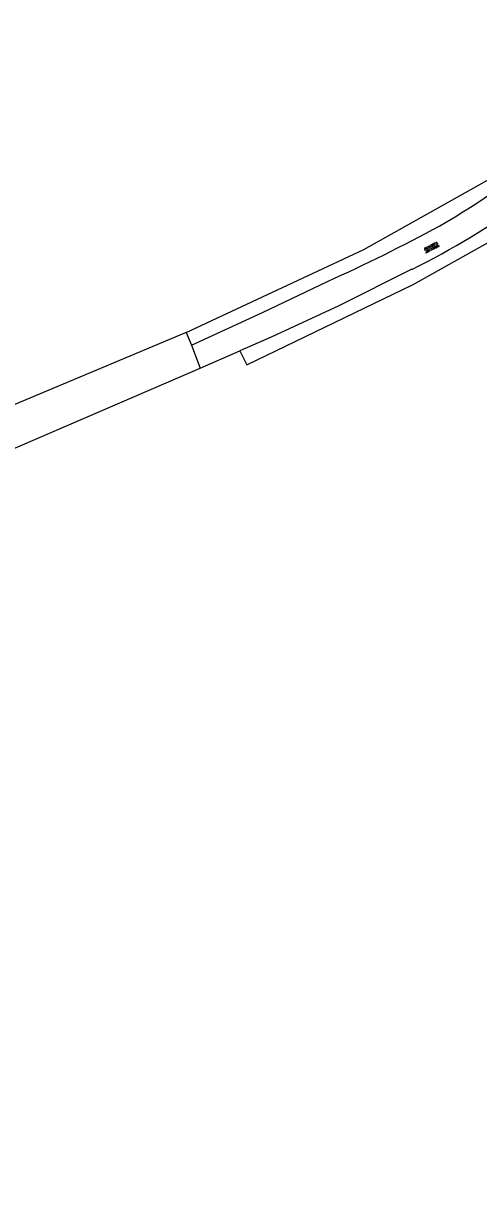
# Model space of a CAD drawing. Extents: x 132994 to 136000, y 393499 to 395512.
# Drawn here: x 133385.4 to 133449.1, y 393775.6 to 393938.5 of the extents above; entities that cross this region are included whole.
import ezdxf

# ---------------------------------------------------------------- set-up
doc = ezdxf.new("R2010")
doc.units = 0
for name, color, linetype in [('gg-knt-onverhard', 7, 'Continuous'), ('gt-grn-groengrens', 7, 'Continuous'), ('gt-grn-vlakafsluiter', 7, 'Continuous'), ('gt-symb-overige verharding', 7, 'Continuous'), ('gx-grn-maaiveld', 7, 'Continuous')]:
    doc.layers.add(name, color=color, linetype=linetype)

# ---------------------------------------------------------------- blocks, each defined once
blk = doc.blocks.new('gt0-OVH')
at = {"layer": 'gt-symb-overige verharding'}
for points in [[(-0.97, 0.3), (-0.97, 0.31), (-0.96, 0.32), (-0.97, 0.33), (-0.97, 0.34), (-0.98, 0.35), (-0.99, 0.35), (-1, 0.36), (-1.01, 0.35), (-1.02, 0.35), (-1.03, 0.34), (-1.03, 0.33), (-1.04, 0.32), (-1.03, 0.31), (-1.03, 0.3), (-1.02, 0.29), (-1.01, 0.29), (-1, 0.28), (-0.99, 0.29), (-0.98, 0.29)], [(-0.87, 0.11), (-0.87, 0.12), (-0.86, 0.13), (-0.87, 0.14), (-0.87, 0.15), (-0.88, 0.16), (-0.89, 0.16), (-0.9, 0.16), (-0.91, 0.16), (-0.92, 0.16), (-0.93, 0.15), (-0.93, 0.14), (-0.94, 0.13), (-0.93, 0.12), (-0.93, 0.11), (-0.92, 0.1), (-0.91, 0.09), (-0.9, 0.09), (-0.89, 0.09), (-0.88, 0.1)], [(-0.77, 0.3), (-0.77, 0.31), (-0.76, 0.32), (-0.77, 0.33), (-0.77, 0.34), (-0.78, 0.35), (-0.79, 0.35), (-0.8, 0.36), (-0.81, 0.35), (-0.82, 0.35), (-0.83, 0.34), (-0.83, 0.33), (-0.84, 0.32), (-0.83, 0.31), (-0.83, 0.3), (-0.82, 0.29), (-0.81, 0.29), (-0.8, 0.28), (-0.79, 0.29), (-0.78, 0.29)], [(-0.67, 0.11), (-0.67, 0.12), (-0.66, 0.13), (-0.67, 0.14), (-0.67, 0.15), (-0.68, 0.16), (-0.69, 0.16), (-0.7, 0.16), (-0.71, 0.16), (-0.72, 0.16), (-0.73, 0.15), (-0.73, 0.14), (-0.74, 0.13), (-0.73, 0.12), (-0.73, 0.11), (-0.72, 0.1), (-0.71, 0.09), (-0.7, 0.09), (-0.69, 0.09), (-0.68, 0.1)], [(-0.57, 0.3), (-0.57, 0.31), (-0.56, 0.32), (-0.57, 0.33), (-0.57, 0.34), (-0.58, 0.35), (-0.59, 0.35), (-0.6, 0.36), (-0.61, 0.35), (-0.62, 0.35), (-0.63, 0.34), (-0.63, 0.33), (-0.64, 0.32), (-0.63, 0.31), (-0.63, 0.3), (-0.62, 0.29), (-0.61, 0.29), (-0.6, 0.28), (-0.59, 0.29), (-0.58, 0.29)], [(-0.47, 0.11), (-0.47, 0.12), (-0.46, 0.13), (-0.47, 0.14), (-0.47, 0.15), (-0.48, 0.16), (-0.49, 0.16), (-0.5, 0.16), (-0.51, 0.16), (-0.52, 0.16), (-0.53, 0.15), (-0.53, 0.14), (-0.54, 0.13), (-0.53, 0.12), (-0.53, 0.11), (-0.52, 0.1), (-0.51, 0.09), (-0.5, 0.09), (-0.49, 0.09), (-0.48, 0.1)], [(-0.37, 0.3), (-0.37, 0.31), (-0.36, 0.32), (-0.37, 0.33), (-0.37, 0.34), (-0.38, 0.35), (-0.39, 0.35), (-0.4, 0.36), (-0.41, 0.35), (-0.42, 0.35), (-0.43, 0.34), (-0.43, 0.33), (-0.44, 0.32), (-0.43, 0.31), (-0.43, 0.3), (-0.42, 0.29), (-0.41, 0.29), (-0.4, 0.28), (-0.39, 0.29), (-0.38, 0.29)], [(-0.27, 0.11), (-0.27, 0.12), (-0.26, 0.13), (-0.27, 0.14), (-0.27, 0.15), (-0.28, 0.16), (-0.29, 0.16), (-0.3, 0.16), (-0.31, 0.16), (-0.32, 0.16), (-0.33, 0.15), (-0.33, 0.14), (-0.34, 0.13), (-0.33, 0.12), (-0.33, 0.11), (-0.32, 0.1), (-0.31, 0.09), (-0.3, 0.09), (-0.29, 0.09), (-0.28, 0.1)], [(-0.17, 0.3), (-0.17, 0.31), (-0.16, 0.32), (-0.17, 0.33), (-0.17, 0.34), (-0.18, 0.35), (-0.19, 0.35), (-0.2, 0.36), (-0.21, 0.35), (-0.22, 0.35), (-0.23, 0.34), (-0.23, 0.33), (-0.24, 0.32), (-0.23, 0.31), (-0.23, 0.3), (-0.22, 0.29), (-0.21, 0.29), (-0.2, 0.28), (-0.19, 0.29), (-0.18, 0.29)], [(-0.07, 0.11), (-0.07, 0.12), (-0.06, 0.13), (-0.07, 0.14), (-0.07, 0.15), (-0.08, 0.16), (-0.09, 0.16), (-0.1, 0.16), (-0.11, 0.16), (-0.12, 0.16), (-0.13, 0.15), (-0.13, 0.14), (-0.14, 0.13), (-0.13, 0.12), (-0.13, 0.11), (-0.12, 0.1), (-0.11, 0.09), (-0.1, 0.09), (-0.09, 0.09), (-0.08, 0.1)], [(0.03, 0.3), (0.03, 0.31), (0.04, 0.32), (0.03, 0.33), (0.03, 0.34), (0.02, 0.35), (0.01, 0.35), (0, 0.36), (-0.01, 0.35), (-0.02, 0.35), (-0.03, 0.34), (-0.03, 0.33), (-0.04, 0.32), (-0.03, 0.31), (-0.03, 0.3), (-0.02, 0.29), (-0.01, 0.29), (0, 0.28), (0.01, 0.29), (0.02, 0.29)], [(0.13, 0.11), (0.13, 0.12), (0.14, 0.13), (0.13, 0.14), (0.13, 0.15), (0.12, 0.16), (0.11, 0.16), (0.1, 0.16), (0.09, 0.16), (0.08, 0.16), (0.07, 0.15), (0.07, 0.14), (0.06, 0.13), (0.07, 0.12), (0.07, 0.11), (0.08, 0.1), (0.09, 0.09), (0.1, 0.09), (0.11, 0.09), (0.12, 0.1)], [(0.23, 0.3), (0.23, 0.31), (0.24, 0.32), (0.23, 0.33), (0.23, 0.34), (0.22, 0.35), (0.21, 0.35), (0.2, 0.36), (0.19, 0.35), (0.18, 0.35), (0.17, 0.34), (0.17, 0.33), (0.16, 0.32), (0.17, 0.31), (0.17, 0.3), (0.18, 0.29), (0.19, 0.29), (0.2, 0.28), (0.21, 0.29), (0.22, 0.29)], [(0.33, 0.11), (0.33, 0.12), (0.34, 0.13), (0.33, 0.14), (0.33, 0.15), (0.32, 0.16), (0.31, 0.16), (0.3, 0.16), (0.29, 0.16), (0.28, 0.16), (0.27, 0.15), (0.27, 0.14), (0.26, 0.13), (0.27, 0.12), (0.27, 0.11), (0.28, 0.1), (0.29, 0.09), (0.3, 0.09), (0.31, 0.09), (0.32, 0.1)], [(0.43, 0.3), (0.43, 0.31), (0.44, 0.32), (0.43, 0.33), (0.43, 0.34), (0.42, 0.35), (0.41, 0.35), (0.4, 0.36), (0.39, 0.35), (0.38, 0.35), (0.37, 0.34), (0.37, 0.33), (0.36, 0.32), (0.37, 0.31), (0.37, 0.3), (0.38, 0.29), (0.39, 0.29), (0.4, 0.28), (0.41, 0.29), (0.42, 0.29)], [(0.53, 0.11), (0.53, 0.12), (0.54, 0.13), (0.53, 0.14), (0.53, 0.15), (0.52, 0.16), (0.51, 0.16), (0.5, 0.16), (0.49, 0.16), (0.48, 0.16), (0.47, 0.15), (0.47, 0.14), (0.46, 0.13), (0.47, 0.12), (0.47, 0.11), (0.48, 0.1), (0.49, 0.09), (0.5, 0.09), (0.51, 0.09), (0.52, 0.1)], [(0.63, 0.3), (0.63, 0.31), (0.64, 0.32), (0.63, 0.33), (0.63, 0.34), (0.62, 0.35), (0.61, 0.35), (0.6, 0.36), (0.59, 0.35), (0.58, 0.35), (0.57, 0.34), (0.57, 0.33), (0.56, 0.32), (0.57, 0.31), (0.57, 0.3), (0.58, 0.29), (0.59, 0.29), (0.6, 0.28), (0.61, 0.29), (0.62, 0.29)], [(0.73, 0.11), (0.73, 0.12), (0.74, 0.13), (0.73, 0.14), (0.73, 0.15), (0.72, 0.16), (0.71, 0.16), (0.7, 0.16), (0.69, 0.16), (0.68, 0.16), (0.67, 0.15), (0.67, 0.14), (0.66, 0.13), (0.67, 0.12), (0.67, 0.11), (0.68, 0.1), (0.69, 0.09), (0.7, 0.09), (0.71, 0.09), (0.72, 0.1)], [(0.83, 0.3), (0.83, 0.31), (0.84, 0.32), (0.83, 0.33), (0.83, 0.34), (0.82, 0.35), (0.81, 0.35), (0.8, 0.36), (0.79, 0.35), (0.78, 0.35), (0.77, 0.34), (0.77, 0.33), (0.76, 0.32), (0.77, 0.31), (0.77, 0.3), (0.78, 0.29), (0.79, 0.29), (0.8, 0.28), (0.81, 0.29), (0.82, 0.29)], [(0.93, 0.11), (0.93, 0.12), (0.94, 0.13), (0.93, 0.14), (0.93, 0.15), (0.92, 0.16), (0.91, 0.16), (0.9, 0.16), (0.89, 0.16), (0.88, 0.16), (0.87, 0.15), (0.87, 0.14), (0.86, 0.13), (0.87, 0.12), (0.87, 0.11), (0.88, 0.1), (0.89, 0.09), (0.9, 0.09), (0.91, 0.09), (0.92, 0.1)], [(1.03, 0.3), (1.03, 0.31), (1.04, 0.32), (1.03, 0.33), (1.03, 0.34), (1.02, 0.35), (1.01, 0.35), (1, 0.36), (0.99, 0.35), (0.98, 0.35), (0.97, 0.34), (0.97, 0.33), (0.96, 0.32), (0.97, 0.31), (0.97, 0.3), (0.98, 0.29), (0.99, 0.29), (1, 0.28), (1.01, 0.29), (1.02, 0.29)], [(-0.97, -0.14), (-0.97, -0.13), (-0.96, -0.12), (-0.97, -0.11), (-0.97, -0.1), (-0.98, -0.09), (-0.99, -0.09), (-1, -0.08), (-1.01, -0.09), (-1.02, -0.09), (-1.03, -0.1), (-1.03, -0.11), (-1.04, -0.12), (-1.03, -0.13), (-1.03, -0.14), (-1.02, -0.15), (-1.01, -0.15), (-1, -0.16), (-0.99, -0.15), (-0.98, -0.15)], [(-0.87, -0.33), (-0.87, -0.32), (-0.86, -0.31), (-0.87, -0.3), (-0.87, -0.29), (-0.88, -0.28), (-0.89, -0.28), (-0.9, -0.28), (-0.91, -0.28), (-0.92, -0.28), (-0.93, -0.29), (-0.93, -0.3), (-0.94, -0.31), (-0.93, -0.32), (-0.93, -0.33), (-0.92, -0.34), (-0.91, -0.35), (-0.9, -0.35), (-0.89, -0.35), (-0.88, -0.34)], [(-0.77, -0.14), (-0.77, -0.13), (-0.76, -0.12), (-0.77, -0.11), (-0.77, -0.1), (-0.78, -0.09), (-0.79, -0.09), (-0.8, -0.08), (-0.81, -0.09), (-0.82, -0.09), (-0.83, -0.1), (-0.83, -0.11), (-0.84, -0.12), (-0.83, -0.13), (-0.83, -0.14), (-0.82, -0.15), (-0.81, -0.15), (-0.8, -0.16), (-0.79, -0.15), (-0.78, -0.15)], [(-0.67, -0.33), (-0.67, -0.32), (-0.66, -0.31), (-0.67, -0.3), (-0.67, -0.29), (-0.68, -0.28), (-0.69, -0.28), (-0.7, -0.28), (-0.71, -0.28), (-0.72, -0.28), (-0.73, -0.29), (-0.73, -0.3), (-0.74, -0.31), (-0.73, -0.32), (-0.73, -0.33), (-0.72, -0.34), (-0.71, -0.35), (-0.7, -0.35), (-0.69, -0.35), (-0.68, -0.34)], [(-0.57, -0.14), (-0.57, -0.13), (-0.56, -0.12), (-0.57, -0.11), (-0.57, -0.1), (-0.58, -0.09), (-0.59, -0.09), (-0.6, -0.08), (-0.61, -0.09), (-0.62, -0.09), (-0.63, -0.1), (-0.63, -0.11), (-0.64, -0.12), (-0.63, -0.13), (-0.63, -0.14), (-0.62, -0.15), (-0.61, -0.15), (-0.6, -0.16), (-0.59, -0.15), (-0.58, -0.15)], [(-0.47, -0.33), (-0.47, -0.32), (-0.46, -0.31), (-0.47, -0.3), (-0.47, -0.29), (-0.48, -0.28), (-0.49, -0.28), (-0.5, -0.28), (-0.51, -0.28), (-0.52, -0.28), (-0.53, -0.29), (-0.53, -0.3), (-0.54, -0.31), (-0.53, -0.32), (-0.53, -0.33), (-0.52, -0.34), (-0.51, -0.35), (-0.5, -0.35), (-0.49, -0.35), (-0.48, -0.34)], [(-0.37, -0.14), (-0.37, -0.13), (-0.36, -0.12), (-0.37, -0.11), (-0.37, -0.1), (-0.38, -0.09), (-0.39, -0.09), (-0.4, -0.08), (-0.41, -0.09), (-0.42, -0.09), (-0.43, -0.1), (-0.43, -0.11), (-0.44, -0.12), (-0.43, -0.13), (-0.43, -0.14), (-0.42, -0.15), (-0.41, -0.15), (-0.4, -0.16), (-0.39, -0.15), (-0.38, -0.15)], [(-0.27, -0.33), (-0.27, -0.32), (-0.26, -0.31), (-0.27, -0.3), (-0.27, -0.29), (-0.28, -0.28), (-0.29, -0.28), (-0.3, -0.28), (-0.31, -0.28), (-0.32, -0.28), (-0.33, -0.29), (-0.33, -0.3), (-0.34, -0.31), (-0.33, -0.32), (-0.33, -0.33), (-0.32, -0.34), (-0.31, -0.35), (-0.3, -0.35), (-0.29, -0.35), (-0.28, -0.34)], [(-0.17, -0.14), (-0.17, -0.13), (-0.16, -0.12), (-0.17, -0.11), (-0.17, -0.1), (-0.18, -0.09), (-0.19, -0.09), (-0.2, -0.08), (-0.21, -0.09), (-0.22, -0.09), (-0.23, -0.1), (-0.23, -0.11), (-0.24, -0.12), (-0.23, -0.13), (-0.23, -0.14), (-0.22, -0.15), (-0.21, -0.15), (-0.2, -0.16), (-0.19, -0.15), (-0.18, -0.15)], [(-0.07, -0.33), (-0.07, -0.32), (-0.06, -0.31), (-0.07, -0.3), (-0.07, -0.29), (-0.08, -0.28), (-0.09, -0.28), (-0.1, -0.28), (-0.11, -0.28), (-0.12, -0.28), (-0.13, -0.29), (-0.13, -0.3), (-0.14, -0.31), (-0.13, -0.32), (-0.13, -0.33), (-0.12, -0.34), (-0.11, -0.35), (-0.1, -0.35), (-0.09, -0.35), (-0.08, -0.34)], [(0.03, -0.14), (0.03, -0.13), (0.04, -0.12), (0.03, -0.11), (0.03, -0.1), (0.02, -0.09), (0.01, -0.09), (0, -0.08), (-0.01, -0.09), (-0.02, -0.09), (-0.03, -0.1), (-0.03, -0.11), (-0.04, -0.12), (-0.03, -0.13), (-0.03, -0.14), (-0.02, -0.15), (-0.01, -0.15), (0, -0.16), (0.01, -0.15), (0.02, -0.15)], [(0.13, -0.33), (0.13, -0.32), (0.14, -0.31), (0.13, -0.3), (0.13, -0.29), (0.12, -0.28), (0.11, -0.28), (0.1, -0.28), (0.09, -0.28), (0.08, -0.28), (0.07, -0.29), (0.07, -0.3), (0.06, -0.31), (0.07, -0.32), (0.07, -0.33), (0.08, -0.34), (0.09, -0.35), (0.1, -0.35), (0.11, -0.35), (0.12, -0.34)], [(0.23, -0.14), (0.23, -0.13), (0.24, -0.12), (0.23, -0.11), (0.23, -0.1), (0.22, -0.09), (0.21, -0.09), (0.2, -0.08), (0.19, -0.09), (0.18, -0.09), (0.17, -0.1), (0.17, -0.11), (0.16, -0.12), (0.17, -0.13), (0.17, -0.14), (0.18, -0.15), (0.19, -0.15), (0.2, -0.16), (0.21, -0.15), (0.22, -0.15)], [(0.33, -0.33), (0.33, -0.32), (0.34, -0.31), (0.33, -0.3), (0.33, -0.29), (0.32, -0.28), (0.31, -0.28), (0.3, -0.28), (0.29, -0.28), (0.28, -0.28), (0.27, -0.29), (0.27, -0.3), (0.26, -0.31), (0.27, -0.32), (0.27, -0.33), (0.28, -0.34), (0.29, -0.35), (0.3, -0.35), (0.31, -0.35), (0.32, -0.34)], [(0.43, -0.14), (0.43, -0.13), (0.44, -0.12), (0.43, -0.11), (0.43, -0.1), (0.42, -0.09), (0.41, -0.09), (0.4, -0.08), (0.39, -0.09), (0.38, -0.09), (0.37, -0.1), (0.37, -0.11), (0.36, -0.12), (0.37, -0.13), (0.37, -0.14), (0.38, -0.15), (0.39, -0.15), (0.4, -0.16), (0.41, -0.15), (0.42, -0.15)], [(0.53, -0.33), (0.53, -0.32), (0.54, -0.31), (0.53, -0.3), (0.53, -0.29), (0.52, -0.28), (0.51, -0.28), (0.5, -0.28), (0.49, -0.28), (0.48, -0.28), (0.47, -0.29), (0.47, -0.3), (0.46, -0.31), (0.47, -0.32), (0.47, -0.33), (0.48, -0.34), (0.49, -0.35), (0.5, -0.35), (0.51, -0.35), (0.52, -0.34)], [(0.63, -0.14), (0.63, -0.13), (0.64, -0.12), (0.63, -0.11), (0.63, -0.1), (0.62, -0.09), (0.61, -0.09), (0.6, -0.08), (0.59, -0.09), (0.58, -0.09), (0.57, -0.1), (0.57, -0.11), (0.56, -0.12), (0.57, -0.13), (0.57, -0.14), (0.58, -0.15), (0.59, -0.15), (0.6, -0.16), (0.61, -0.15), (0.62, -0.15)], [(0.73, -0.33), (0.73, -0.32), (0.74, -0.31), (0.73, -0.3), (0.73, -0.29), (0.72, -0.28), (0.71, -0.28), (0.7, -0.28), (0.69, -0.28), (0.68, -0.28), (0.67, -0.29), (0.67, -0.3), (0.66, -0.31), (0.67, -0.32), (0.67, -0.33), (0.68, -0.34), (0.69, -0.35), (0.7, -0.35), (0.71, -0.35), (0.72, -0.34)], [(0.83, -0.14), (0.83, -0.13), (0.84, -0.12), (0.83, -0.11), (0.83, -0.1), (0.82, -0.09), (0.81, -0.09), (0.8, -0.08), (0.79, -0.09), (0.78, -0.09), (0.77, -0.1), (0.77, -0.11), (0.76, -0.12), (0.77, -0.13), (0.77, -0.14), (0.78, -0.15), (0.79, -0.15), (0.8, -0.16), (0.81, -0.15), (0.82, -0.15)], [(0.93, -0.33), (0.93, -0.32), (0.94, -0.31), (0.93, -0.3), (0.93, -0.29), (0.92, -0.28), (0.91, -0.28), (0.9, -0.28), (0.89, -0.28), (0.88, -0.28), (0.87, -0.29), (0.87, -0.3), (0.86, -0.31), (0.87, -0.32), (0.87, -0.33), (0.88, -0.34), (0.89, -0.35), (0.9, -0.35), (0.91, -0.35), (0.92, -0.34)], [(1.03, -0.14), (1.03, -0.13), (1.04, -0.12), (1.03, -0.11), (1.03, -0.1), (1.02, -0.09), (1.01, -0.09), (1, -0.08), (0.99, -0.09), (0.98, -0.09), (0.97, -0.1), (0.97, -0.11), (0.96, -0.12), (0.97, -0.13), (0.97, -0.14), (0.98, -0.15), (0.99, -0.15), (1, -0.16), (1.01, -0.15), (1.02, -0.15)]]:
    blk.add_lwpolyline(points, close=True, dxfattribs=at)

msp = doc.modelspace()

# ---------------------------------------------------------------- linework, layer by layer
at = {"layer": 'gg-knt-onverhard'}
msp.add_line((133410.18, 393890.21), (133415.71, 393892.61), dxfattribs=at)
msp.add_lwpolyline([(133408.93, 393893.43), (133418.87, 393897.97), (133427.97, 393902.32)], dxfattribs=at)
at = {"layer": 'gt-grn-groengrens'}
msp.add_line((133408.22, 393895.16), (133408.93, 393893.43), dxfattribs=at)
at = {"layer": 'gt-grn-vlakafsluiter'}
msp.add_line((133408.93, 393893.43), (133410.18, 393890.21), dxfattribs=at)
at = {"layer": 'gx-grn-maaiveld'}
msp.add_line((133415.71, 393892.61), (133416.67, 393890.65), dxfattribs=at)
for points in [[(133408.22, 393895.16), (133433.05, 393906.79), (133452.28, 393917.59), (133464.11, 393927.5), (133472.26, 393934.92), (133474.77, 393939.29)], [(133408.22, 393895.16), (133378.39, 393882.67), (133348.3, 393870.23), (133304.64, 393853.17), (133245.14, 393829.46), (133232.46, 393826.28), (133230.9, 393834.98), (133230.71, 393843.16), (133231.27, 393849.91), (133232.68, 393856.6), (133235.96, 393866.1), (133247.23, 393886.87), (133253.64, 393899.52), (133259.69, 393909.13), (133264.33, 393916.95), (133268.16, 393921.15), (133283.65, 393929.71)], [(133416.67, 393890.65), (133439.96, 393901.9), (133450.89, 393908)], [(133439.78, 393904.03), (133429.55, 393898.91), (133420.11, 393894.53), (133415.71, 393892.61)], [(133325.3, 393513.69), (133316.02, 393517.06), (133303.19, 393521.56), (133295.19, 393527.15), (133292.65, 393532.31), (133283.21, 393563.85), (133278.26, 393584.28), (133274.05, 393600.71), (133271.99, 393611.67), (133268.42, 393630.04), (133263.34, 393655.16), (133258.39, 393677.85), (133252.07, 393710.8), (133248.18, 393729.22), (133240.71, 393766.17), (133229.43, 393818.14), (133271.19, 393834.59), (133359.43, 393868.32), (133410.18, 393890.21)]]:
    msp.add_lwpolyline(points, dxfattribs=at)
for centre, radius, start, end in [((133384.65, 394011.96), 117.72, 300.1104, 314.3114), ((133390.59, 394003.46), 110.94, 296.3201, 315.8304), ((133333.55, 394112.38), 230.3, 294.2033, 298.5738)]:
    msp.add_arc(centre, radius, start, end, dxfattribs=at)

# ---------------------------------------------------------------- block references
at = {"layer": 'gt-symb-overige verharding', "rotation": -153.43494882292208}
msp.add_blockref('gt0-OVH', (133442.54, 393907.1), dxfattribs=at)

doc.saveas('drawing.dxf')
